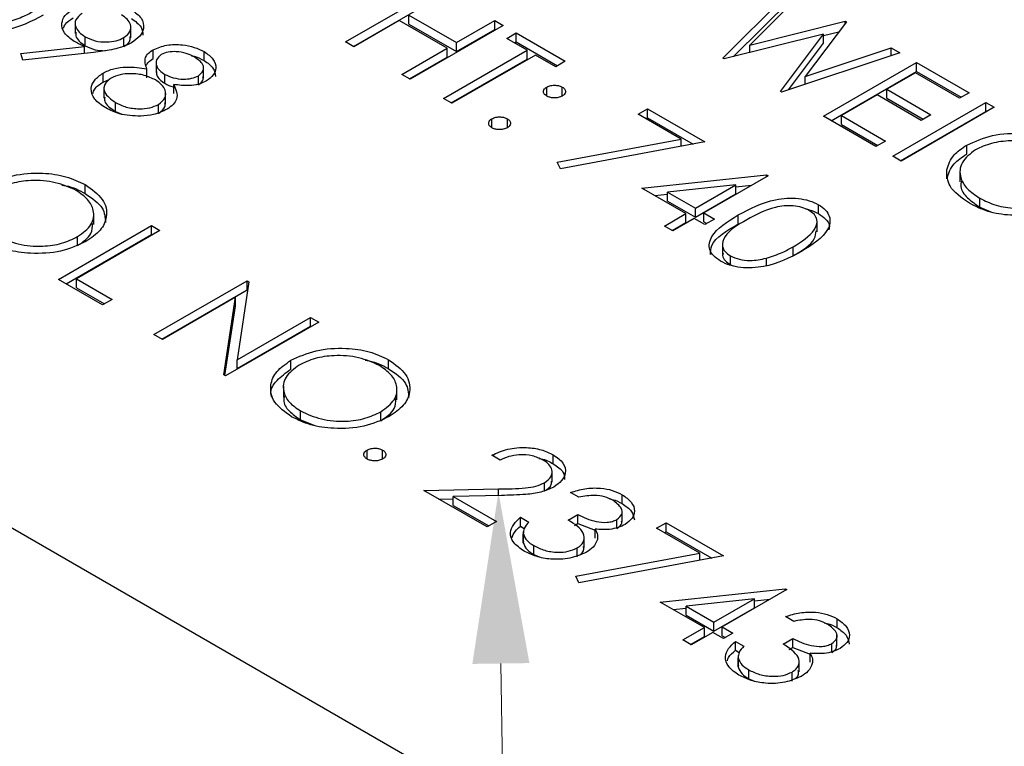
# Model space of a CAD drawing. Header units: inches. Extents: x 1802 to 2468, y -253 to -72.
# Tile 343 of 570: x 2121.183 to 2122.081, y -114.554 to -113.892. Entities that reach past the tile are written whole.
import ezdxf

# ---------------------------------------------------------------- set-up
doc = ezdxf.new("R2010")
doc.units = ezdxf.units.IN
doc.header["$LTSCALE"] = 0.5
doc.header["$MEASUREMENT"] = 0
doc.layers.add('DSS-M-S', color=53, linetype='Continuous')
doc.layers.add('SID-M-S', color=105, linetype='Continuous')

msp = doc.modelspace()

# ---------------------------------------------------------------- linework, layer by layer
at = {"layer": 'DSS-M-S', "linetype": 'Continuous', "lineweight": 25}
for p, q in [((2113.66799, -110.02038), (2126.04236, -117.16395)), ((2121.48029, -113.91197), (2121.56515, -113.86299)), ((2121.82406, -113.92673), (2121.88634, -113.86472)), ((2121.89421, -113.86926), (2121.84858, -113.91477)), ((2121.48736, -113.91606), (2121.56515, -113.87116)), ((2121.83378, -113.92521), (2121.88634, -113.87288)), ((2121.53795, -113.88748), (2121.58146, -113.9126)), ((2121.53795, -113.89565), (2121.53795, -113.88748)), ((2121.23392, -113.89399), (2121.23392, -113.90419)), ((2121.52925, -113.89251), (2121.48791, -113.91637)), ((2121.57276, -113.91763), (2121.52925, -113.89251)), ((2121.53795, -113.89565), (2121.58146, -113.92077)), ((2121.62389, -113.8969), (2121.53904, -113.94589)), ((2121.58146, -113.9126), (2121.61627, -113.89251)), ((2121.61627, -113.89251), (2121.62389, -113.8969)), ((2121.61627, -113.90067), (2121.61627, -113.89251)), ((2121.84858, -113.91477), (2121.93551, -113.8931)), ((2121.93661, -113.89374), (2121.89905, -113.94341)), ((2121.93551, -113.8931), (2121.93661, -113.89374)), ((2121.93551, -113.8952), (2121.93551, -113.8931)), ((2121.28462, -113.9082), (2121.28462, -113.898)), ((2121.58146, -113.92077), (2121.61627, -113.90067)), ((2121.61627, -113.90067), (2121.61682, -113.90098)), ((2121.62715, -113.90883), (2121.63586, -113.90381)), ((2121.63586, -113.90381), (2121.68046, -113.92956)), ((2121.63586, -113.91198), (2121.63586, -113.90381)), ((2121.91588, -113.90481), (2121.82514, -113.92736)), ((2121.87651, -113.95701), (2121.91588, -113.90481)), ((2121.91588, -113.90616), (2121.92986, -113.90268)), ((2121.91588, -113.91298), (2121.91588, -113.90481)), ((2121.24307, -113.91539), (2121.24307, -113.90722)), ((2121.27822, -113.91621), (2121.27822, -113.90805)), ((2121.48791, -113.91637), (2121.48029, -113.91197)), ((2121.58146, -113.92077), (2121.58146, -113.9126)), ((2121.64565, -113.91951), (2121.62715, -113.90883)), ((2121.63423, -113.91292), (2121.63586, -113.91198)), ((2121.63586, -113.91198), (2121.67339, -113.93364)), ((2121.84858, -113.92154), (2121.84858, -113.91477)), ((2121.88373, -113.95561), (2121.91588, -113.91298)), ((2121.18445, -113.9225), (2121.24253, -113.91621)), ((2121.1863, -113.92846), (2121.18445, -113.9225)), ((2121.25064, -113.92148), (2121.1863, -113.92846)), ((2121.24253, -113.92236), (2121.24253, -113.91621)), ((2121.30486, -113.92721), (2121.30486, -113.91905)), ((2121.3515, -113.929), (2121.3515, -113.92083)), ((2121.53142, -113.94149), (2121.57276, -113.91763)), ((2121.5695, -113.96347), (2121.64565, -113.91951)), ((2121.57276, -113.92579), (2121.57276, -113.91763)), ((2121.65326, -113.92391), (2121.57711, -113.96787)), ((2121.64565, -113.92768), (2121.64565, -113.91951)), ((2121.67176, -113.93458), (2121.65326, -113.92391)), ((2121.98533, -113.92187), (2121.8776, -113.95764)), ((2121.89905, -113.94341), (2121.97755, -113.91737)), ((2121.97755, -113.91737), (2121.98533, -113.92187)), ((2121.97755, -113.92445), (2121.97755, -113.91737)), ((2121.30771, -113.92964), (2121.30771, -113.93985)), ((2121.53849, -113.94557), (2121.57276, -113.92579)), ((2121.57657, -113.96755), (2121.64565, -113.92768)), ((2121.68046, -113.92956), (2121.67176, -113.93458)), ((2121.82514, -113.92736), (2121.82406, -113.92673)), ((2121.91571, -113.97964), (2122.00056, -113.93066)), ((2122.00056, -113.93066), (2122.04843, -113.95829)), ((2122.00056, -113.93882), (2122.00056, -113.93066)), ((2121.25927, -113.94851), (2121.25927, -113.94034)), ((2121.29927, -113.94475), (2121.29927, -113.93658)), ((2121.31548, -113.94966), (2121.31548, -113.94149)), ((2121.35085, -113.94488), (2121.35085, -113.93467)), ((2121.53904, -113.94589), (2121.53142, -113.94149)), ((2121.92278, -113.98372), (2122.00056, -113.93882)), ((2121.99947, -113.94008), (2121.97336, -113.95515)), ((2122.03972, -113.96331), (2121.99947, -113.94008)), ((2122.00056, -113.93882), (2122.04135, -113.96237)), ((2121.25927, -113.94851), (2121.26557, -113.94598)), ((2121.32378, -113.9589), (2121.32378, -113.95073)), ((2121.34625, -113.95105), (2121.34625, -113.94288)), ((2121.89905, -113.95052), (2121.89905, -113.94341)), ((2121.26007, -113.95313), (2121.26007, -113.96334)), ((2121.31626, -113.96858), (2121.31626, -113.95838)), ((2121.6636, -113.96127), (2121.6636, -113.95311)), ((2121.67774, -113.96127), (2121.67774, -113.95311)), ((2121.8776, -113.95764), (2121.87651, -113.95701)), ((2121.96466, -113.96017), (2121.93203, -113.97901)), ((2122.00491, -113.98341), (2121.96466, -113.96017)), ((2121.97336, -113.95515), (2122.01361, -113.97839)), ((2121.97336, -113.96332), (2121.97336, -113.95515)), ((2122.04843, -113.95829), (2122.03972, -113.96331)), ((2121.27057, -113.97523), (2121.27057, -113.96706)), ((2121.30986, -113.97708), (2121.30986, -113.96892)), ((2121.57711, -113.96787), (2121.5695, -113.96347)), ((2121.97336, -113.96332), (2122.00654, -113.98247)), ((2121.9788, -114.01607), (2122.06366, -113.96708)), ((2122.06366, -113.96708), (2122.07127, -113.97148)), ((2122.06366, -113.97525), (2122.06366, -113.96708)), ((2121.27057, -113.97523), (2121.27631, -113.97766)), ((2121.74682, -113.97791), (2121.75552, -113.97289)), ((2121.78615, -114.00062), (2121.74682, -113.97791)), ((2121.75552, -113.97289), (2121.80774, -114.00304)), ((2121.75552, -113.98106), (2121.75552, -113.97289)), ((2121.98588, -114.02015), (2122.06366, -113.97525)), ((2122.07127, -113.97148), (2121.98642, -114.02046)), ((2122.06366, -113.97525), (2122.0642, -113.97556)), ((2121.61356, -113.99016), (2121.61356, -113.982)), ((2121.6277, -113.99016), (2121.6277, -113.982)), ((2121.75389, -113.982), (2121.75552, -113.98106)), ((2121.75552, -113.98106), (2121.79704, -114.00503)), ((2121.96357, -114.00727), (2121.91571, -113.97964)), ((2121.93203, -113.97901), (2121.97228, -114.00225)), ((2121.93203, -113.98718), (2121.93203, -113.97901)), ((2121.93203, -113.98718), (2121.9652, -114.00633)), ((2122.01361, -113.97839), (2122.00491, -113.98341)), ((2121.67315, -114.02164), (2121.78615, -114.00062)), ((2121.80774, -114.00304), (2121.67611, -114.02753)), ((2121.78615, -114.00705), (2121.78615, -114.00062)), ((2121.97228, -114.00225), (2121.96357, -114.00727)), ((2122.04628, -114.01416), (2122.04628, -114.006)), ((2121.67611, -114.02753), (2121.67315, -114.02164)), ((2121.98642, -114.02046), (2121.9788, -114.01607)), ((2122.0281, -114.03667), (2122.0281, -114.02851)), ((2122.04013, -114.0293), (2122.04013, -114.03951)), ((2121.75008, -114.04511), (2121.86385, -114.03291)), ((2121.86539, -114.03381), (2121.80665, -114.06772)), ((2121.86385, -114.03291), (2121.86539, -114.03381)), ((2121.86385, -114.0347), (2121.86385, -114.03291)), ((2121.24314, -114.05014), (2121.24314, -114.04197)), ((2121.79033, -114.06835), (2121.75008, -114.04511)), ((2121.83589, -114.04205), (2121.77374, -114.04872)), ((2121.77374, -114.05689), (2121.77374, -114.04872)), ((2121.77374, -114.04872), (2121.79903, -114.06332)), ((2121.79903, -114.06332), (2121.83589, -114.04205)), ((2121.83589, -114.05022), (2121.83589, -114.04205)), ((2121.83589, -114.04408), (2121.85028, -114.04253)), ((2121.76201, -114.052), (2121.77374, -114.05074)), ((2121.77374, -114.05689), (2121.79903, -114.07149)), ((2121.79903, -114.07149), (2121.83589, -114.05022)), ((2122.05818, -114.06252), (2122.05818, -114.05436)), ((2121.79903, -114.07149), (2121.79903, -114.06332)), ((2121.80665, -114.06772), (2121.81644, -114.07337)), ((2121.80665, -114.07589), (2121.80665, -114.06772)), ((2121.91117, -114.0684), (2121.91117, -114.06023)), ((2122.05818, -114.06252), (2122.0681, -114.06673)), ((2121.2508, -114.07838), (2121.2508, -114.06817)), ((2121.77075, -114.07965), (2121.79033, -114.06835)), ((2121.77782, -114.08373), (2121.79033, -114.07651)), ((2121.79795, -114.07274), (2121.77837, -114.08405)), ((2121.79033, -114.07651), (2121.79033, -114.06835)), ((2121.80774, -114.0784), (2121.79795, -114.07274)), ((2121.80665, -114.07589), (2121.80937, -114.07745)), ((2121.81644, -114.07337), (2121.80774, -114.0784)), ((2121.83816, -114.07779), (2121.83816, -114.06962)), ((2121.90995, -114.08503), (2121.90995, -114.07482)), ((2121.21866, -114.12832), (2121.30352, -114.07934)), ((2121.31113, -114.08373), (2121.23498, -114.12769)), ((2121.30352, -114.07934), (2121.31113, -114.08373)), ((2121.30352, -114.0875), (2121.30352, -114.07934)), ((2121.77837, -114.08405), (2121.77075, -114.07965)), ((2121.22574, -114.13241), (2121.30352, -114.0875)), ((2121.23612, -114.09752), (2121.23612, -114.08936)), ((2121.30352, -114.0875), (2121.30406, -114.08782)), ((2121.82359, -114.09511), (2121.82359, -114.10532)), ((2121.88824, -114.10666), (2121.88824, -114.09849)), ((2121.83092, -114.11502), (2121.83092, -114.10685)), ((2121.86369, -114.11556), (2121.86369, -114.10895)), ((2121.83092, -114.11502), (2121.8336, -114.11603)), ((2121.25891, -114.15156), (2121.21866, -114.12832)), ((2121.23498, -114.12769), (2121.26762, -114.14653)), ((2121.23498, -114.13586), (2121.23498, -114.12769)), ((2121.30569, -114.17856), (2121.39054, -114.12958)), ((2121.39214, -114.1305), (2121.38142, -114.20142)), ((2121.39054, -114.12958), (2121.39214, -114.1305)), ((2121.39054, -114.13774), (2121.39054, -114.12958)), ((2121.23498, -114.13586), (2121.26054, -114.15062)), ((2121.31276, -114.18265), (2121.39054, -114.13774)), ((2121.39054, -114.13774), (2121.39101, -114.13801)), ((2121.26762, -114.14653), (2121.25891, -114.15156)), ((2121.37994, -114.14449), (2121.31331, -114.18296)), ((2121.36923, -114.21524), (2121.37994, -114.14449)), ((2121.37994, -114.15266), (2121.37994, -114.14449)), ((2121.37037, -114.2159), (2121.37994, -114.15266)), ((2121.38142, -114.20142), (2121.4482, -114.16286)), ((2121.4482, -114.16286), (2121.45582, -114.16726)), ((2121.4482, -114.17103), (2121.4482, -114.16286)), ((2121.45582, -114.16726), (2121.37096, -114.21624)), ((2121.38142, -114.20958), (2121.4482, -114.17103)), ((2121.4482, -114.17103), (2121.44874, -114.17134)), ((2121.31331, -114.18296), (2121.30569, -114.17856)), ((2121.38142, -114.20958), (2121.38142, -114.20142)), ((2121.43042, -114.21018), (2121.43042, -114.20201)), ((2121.51946, -114.20965), (2121.51946, -114.20149)), ((2121.37096, -114.21624), (2121.36923, -114.21524)), ((2121.42359, -114.22542), (2121.42359, -114.23563)), ((2121.52712, -114.23789), (2121.52712, -114.22769)), ((2121.43933, -114.25634), (2121.43933, -114.24817)), ((2121.43933, -114.25634), (2121.45225, -114.26127)), ((2121.51244, -114.25704), (2121.51244, -114.24887)), ((2121.49987, -114.29192), (2121.49987, -114.28375)), ((2121.51402, -114.29192), (2121.51402, -114.28375)), ((2121.62117, -114.29286), (2121.61356, -114.28846)), ((2121.66951, -114.29628), (2121.66951, -114.28811)), ((2121.66842, -114.31302), (2121.66842, -114.30282)), ((2121.66162, -114.32077), (2121.66162, -114.31347)), ((2121.55155, -114.32049), (2121.61957, -114.31922)), ((2121.6092, -114.35378), (2121.55155, -114.32049)), ((2121.56525, -114.3284), (2121.57842, -114.32815)), ((2121.62231, -114.32513), (2121.57842, -114.32596)), ((2121.57842, -114.32596), (2121.61791, -114.34875)), ((2121.57842, -114.33412), (2121.57842, -114.32596)), ((2121.61957, -114.32519), (2121.61957, -114.31922)), ((2121.69297, -114.32677), (2121.68535, -114.32238)), ((2121.73237, -114.33256), (2121.73237, -114.3244)), ((2121.57842, -114.33412), (2121.61083, -114.35284)), ((2121.63966, -114.34498), (2121.64728, -114.34938)), ((2121.63966, -114.35315), (2121.63966, -114.34498)), ((2121.68318, -114.3475), (2121.69188, -114.34247)), ((2121.69188, -114.35064), (2121.69188, -114.34247)), ((2121.73217, -114.34946), (2121.73217, -114.33925)), ((2121.61791, -114.34875), (2121.6092, -114.35378)), ((2121.63966, -114.35315), (2121.64308, -114.35512)), ((2121.68878, -114.35243), (2121.69188, -114.35064)), ((2121.69188, -114.35064), (2121.70774, -114.3566)), ((2121.72753, -114.35518), (2121.72753, -114.34702)), ((2121.76368, -114.35503), (2121.77238, -114.35001)), ((2121.80301, -114.37774), (2121.76368, -114.35503)), ((2121.77238, -114.35001), (2121.8246, -114.38015)), ((2121.77238, -114.35817), (2121.77238, -114.35001)), ((2121.64211, -114.35784), (2121.64211, -114.36805)), ((2121.6422, -114.36815), (2121.6422, -114.35999)), ((2121.69778, -114.3726), (2121.69778, -114.3624)), ((2121.70774, -114.36395), (2121.70774, -114.35579)), ((2121.77075, -114.35912), (2121.77238, -114.35817)), ((2121.77238, -114.35817), (2121.8139, -114.38214)), ((2121.6424, -114.36705), (2121.6422, -114.36815)), ((2121.65178, -114.37899), (2121.65178, -114.37082)), ((2121.69134, -114.3811), (2121.69134, -114.37293)), ((2121.65178, -114.37899), (2121.65661, -114.38105)), ((2121.69001, -114.39876), (2121.80301, -114.37774)), ((2121.8246, -114.38015), (2121.69297, -114.40465)), ((2121.80301, -114.38417), (2121.80301, -114.37774)), ((2121.69297, -114.40465), (2121.69001, -114.39876)), ((2121.76694, -114.42223), (2121.88071, -114.41003)), ((2121.88226, -114.41093), (2121.82351, -114.44484)), ((2121.88071, -114.41003), (2121.88226, -114.41093)), ((2121.88071, -114.41182), (2121.88071, -114.41003)), ((2121.80719, -114.44547), (2121.76694, -114.42223)), ((2121.85275, -114.41917), (2121.7906, -114.42584)), ((2121.7906, -114.42584), (2121.8159, -114.44044)), ((2121.7906, -114.43401), (2121.7906, -114.42584)), ((2121.8159, -114.44044), (2121.85275, -114.41917)), ((2121.85275, -114.42733), (2121.85275, -114.41917)), ((2121.85275, -114.4212), (2121.86714, -114.41965)), ((2121.77887, -114.42912), (2121.7906, -114.42786)), ((2121.7906, -114.43401), (2121.8159, -114.44861)), ((2121.8159, -114.44861), (2121.85275, -114.42733)), ((2121.88878, -114.43981), (2121.88117, -114.43542)), ((2121.8159, -114.44861), (2121.8159, -114.44044)), ((2121.92818, -114.4456), (2121.92818, -114.43744)), ((2121.78761, -114.45677), (2121.80719, -114.44547)), ((2121.79468, -114.46085), (2121.80719, -114.45363)), ((2121.81481, -114.44986), (2121.79523, -114.46117)), ((2121.80719, -114.45363), (2121.80719, -114.44547)), ((2121.8246, -114.45551), (2121.81481, -114.44986)), ((2121.82351, -114.44484), (2121.8333, -114.45049)), ((2121.82351, -114.453), (2121.82351, -114.44484)), ((2121.82351, -114.453), (2121.82623, -114.45457)), ((2121.8333, -114.45049), (2121.8246, -114.45551)), ((2121.92798, -114.4625), (2121.92798, -114.45229)), ((2121.79523, -114.46117), (2121.78761, -114.45677)), ((2121.83548, -114.45803), (2121.84309, -114.46242)), ((2121.83548, -114.46619), (2121.83548, -114.45803)), ((2121.87899, -114.46054), (2121.8877, -114.45551)), ((2121.8877, -114.46368), (2121.8877, -114.45551)), ((2121.92334, -114.46822), (2121.92334, -114.46006)), ((2121.83548, -114.46619), (2121.83889, -114.46816)), ((2121.83793, -114.47089), (2121.83793, -114.48109)), ((2121.88459, -114.46547), (2121.8877, -114.46368)), ((2121.8877, -114.46368), (2121.90355, -114.46964)), ((2121.90355, -114.47699), (2121.90355, -114.46883)), ((2121.83801, -114.48119), (2121.83801, -114.47303)), ((2121.83821, -114.48009), (2121.83801, -114.48119)), ((2121.89359, -114.48564), (2121.89359, -114.47544)), ((2121.8476, -114.49203), (2121.8476, -114.48386)), ((2121.88715, -114.49414), (2121.88715, -114.48597)), ((2121.8476, -114.49203), (2121.85243, -114.49409))]:
    msp.add_line(p, q, dxfattribs=at)
for points, knots in [([(2121.20476, -113.88766), (2121.1941, -113.89326), (2121.17812, -113.90167), (2121.15252, -113.90313), (2121.139, -113.90045), (2121.1336, -113.8978), (2121.1309, -113.89648)], [0, 0, 0, 0, 0.499407, 0.748743, 0.874372, 1, 1, 1, 1]), ([(2121.17263, -113.8937), (2121.17763, -113.89207), (2121.18655, -113.88915), (2121.19393, -113.88505), (2121.19718, -113.88324)], [0, 0, 0, 0, 0.559599, 1, 1, 1, 1]), ([(2121.23296, -113.91143), (2121.22959, -113.90902), (2121.22284, -113.90419), (2121.22098, -113.89539), (2121.22398, -113.88752), (2121.2294, -113.88378), (2121.23211, -113.88192)], [0, 0, 0, 0, 0.2798143, 0.5594885, 0.7796351, 1, 1, 1, 1]), ([(2121.24015, -113.88607), (2121.23788, -113.88788), (2121.23333, -113.8915), (2121.23383, -113.89792), (2121.23713, -113.90329), (2121.24109, -113.90591), (2121.24307, -113.90722)], [0, 0, 0, 0, 0.278472, 0.558424, 0.779098, 1, 1, 1, 1]), ([(2121.27822, -113.90805), (2121.28048, -113.90629), (2121.28499, -113.90277), (2121.28483, -113.89649), (2121.28182, -113.89117), (2121.27795, -113.88859), (2121.27601, -113.88731)], [0, 0, 0, 0, 0.278722, 0.558569, 0.779171, 1, 1, 1, 1]), ([(2121.28511, -113.88251), (2121.28851, -113.885), (2121.29531, -113.88997), (2121.29714, -113.89902), (2121.29349, -113.90697), (2121.28805, -113.91082), (2121.28533, -113.91274)], [0, 0, 0, 0, 0.27973, 0.559163, 0.779612, 1, 1, 1, 1]), ([(2121.22337, -113.89945), (2121.22375, -113.89825), (2121.22491, -113.89466), (2121.22923, -113.89192), (2121.23211, -113.89008)], [0, 0, 0, 0, 0.333113, 1, 1, 1, 1]), ([(2121.28511, -113.89067), (2121.28867, -113.89315), (2121.29506, -113.8976), (2121.29548, -113.90333), (2121.29567, -113.90586)], [0, 0, 0, 0, 0.558038, 1, 1, 1, 1]), ([(2121.23452, -113.90318), (2121.23439, -113.90427), (2121.23406, -113.9071), (2121.23725, -113.91147), (2121.24113, -113.91408), (2121.24307, -113.91539)], [0, 0, 0, 0, 0.240625, 0.620116, 1, 1, 1, 1]), ([(2121.24253, -113.91621), (2121.24067, -113.91537), (2121.23735, -113.91386), (2121.2343, -113.91218), (2121.23296, -113.91143)], [0, 0, 0, 0, 0.559944, 1, 1, 1, 1]), ([(2121.24307, -113.90722), (2121.2459, -113.90861), (2121.25155, -113.91139), (2121.26202, -113.9124), (2121.27149, -113.91126), (2121.27598, -113.90912), (2121.27822, -113.90805)], [0, 0, 0, 0, 0.280319, 0.55953, 0.779753, 1, 1, 1, 1]), ([(2121.24307, -113.91539), (2121.24589, -113.91683), (2121.25115, -113.91952), (2121.2581, -113.91987), (2121.26131, -113.92003)], [0, 0, 0, 0, 0.537306, 1, 1, 1, 1]), ([(2121.28533, -113.91274), (2121.28194, -113.91434), (2121.27636, -113.91697), (2121.26704, -113.91914), (2121.25893, -113.92051), (2121.2534, -113.92116), (2121.25064, -113.92148)], [0, 0, 0, 0, 0.339295, 0.559425, 0.779695, 1, 1, 1, 1]), ([(2121.27822, -113.91621), (2121.28066, -113.91447), (2121.28443, -113.91176), (2121.28414, -113.90838), (2121.28403, -113.90717)], [0, 0, 0, 0, 0.6442617, 1, 1, 1, 1]), ([(2121.30486, -113.91905), (2121.30886, -113.91744), (2121.31687, -113.9142), (2121.33092, -113.91418), (2121.34279, -113.91655), (2121.3486, -113.91941), (2121.3515, -113.92083)], [0, 0, 0, 0, 0.278806, 0.558457, 0.77916, 1, 1, 1, 1]), ([(2121.29927, -113.93658), (2121.29804, -113.93309), (2121.29633, -113.9282), (2121.30023, -113.92222), (2121.30332, -113.9201), (2121.30486, -113.91905)], [0, 0, 0, 0, 0.557752, 0.778932, 1, 1, 1, 1]), ([(2121.31235, -113.92351), (2121.31058, -113.92509), (2121.30702, -113.92824), (2121.30779, -113.93362), (2121.31049, -113.93816), (2121.31382, -113.94038), (2121.31548, -113.94149)], [0, 0, 0, 0, 0.277721, 0.558224, 0.779072, 1, 1, 1, 1]), ([(2121.34237, -113.92561), (2121.33999, -113.92441), (2121.33524, -113.92202), (2121.32665, -113.92067), (2121.31832, -113.9209), (2121.31434, -113.92264), (2121.31235, -113.92351)], [0, 0, 0, 0, 0.280651, 0.560566, 0.78062, 1, 1, 1, 1]), ([(2121.3515, -113.92083), (2121.35451, -113.923), (2121.36053, -113.92734), (2121.36287, -113.93515), (2121.36057, -113.94229), (2121.3559, -113.94573), (2121.35357, -113.94745)], [0, 0, 0, 0, 0.2799289, 0.5596229, 0.7799456, 1, 1, 1, 1]), ([(2121.29885, -113.93312), (2121.29935, -113.93223), (2121.30057, -113.93001), (2121.30326, -113.92826), (2121.30486, -113.92721)], [0, 0, 0, 0, 0.4033711, 1, 1, 1, 1]), ([(2121.33991, -113.92455), (2121.34076, -113.92471), (2121.34522, -113.92555), (2121.34869, -113.92746), (2121.3515, -113.929)], [0, 0, 0, 0, 0.190359, 1, 1, 1, 1]), ([(2121.34625, -113.94288), (2121.34797, -113.94136), (2121.35144, -113.93831), (2121.35082, -113.93145), (2121.34558, -113.92783), (2121.34237, -113.92561)], [0, 0, 0, 0, 0.278971, 0.559919, 1, 1, 1, 1]), ([(2121.3515, -113.929), (2121.35461, -113.93117), (2121.36061, -113.93534), (2121.36147, -113.94074), (2121.36189, -113.94333)], [0, 0, 0, 0, 0.518201, 1, 1, 1, 1]), ([(2121.26179, -113.97204), (2121.25794, -113.96952), (2121.25026, -113.9645), (2121.24758, -113.95501), (2121.25078, -113.9465), (2121.25644, -113.9424), (2121.25927, -113.94034)], [0, 0, 0, 0, 0.280545, 0.559269, 0.779816, 1, 1, 1, 1]), ([(2121.25927, -113.94034), (2121.26238, -113.93887), (2121.26861, -113.93592), (2121.28311, -113.93413), (2121.29314, -113.93565), (2121.29927, -113.93658)], [0, 0, 0, 0, 0.279987, 0.559901, 1, 1, 1, 1]), ([(2121.30697, -113.94662), (2121.30373, -113.94505), (2121.29726, -113.9419), (2121.28549, -113.94059), (2121.2745, -113.94134), (2121.26925, -113.9437), (2121.26663, -113.94489)], [0, 0, 0, 0, 0.280283, 0.560138, 0.780298, 1, 1, 1, 1]), ([(2121.30814, -113.93882), (2121.30808, -113.93992), (2121.30791, -113.94248), (2121.31058, -113.94633), (2121.31385, -113.94855), (2121.31548, -113.94966)], [0, 0, 0, 0, 0.2732103, 0.636539, 1, 1, 1, 1]), ([(2121.31548, -113.94149), (2121.31797, -113.94265), (2121.32295, -113.94497), (2121.33184, -113.94613), (2121.34015, -113.94545), (2121.34422, -113.94374), (2121.34625, -113.94288)], [0, 0, 0, 0, 0.280237, 0.560145, 0.780435, 1, 1, 1, 1]), ([(2121.25007, -113.95895), (2121.25048, -113.95758), (2121.25167, -113.95362), (2121.25626, -113.95053), (2121.25927, -113.94851)], [0, 0, 0, 0, 0.346375, 1, 1, 1, 1]), ([(2121.26663, -113.94489), (2121.26428, -113.9468), (2121.25957, -113.95062), (2121.25994, -113.95946), (2121.26654, -113.96418), (2121.27057, -113.96706)], [0, 0, 0, 0, 0.279833, 0.560198, 1, 1, 1, 1]), ([(2121.30986, -113.96892), (2121.31218, -113.967), (2121.31683, -113.96316), (2121.3164, -113.95646), (2121.31319, -113.95076), (2121.30904, -113.948), (2121.30697, -113.94662)], [0, 0, 0, 0, 0.278303, 0.558509, 0.779146, 1, 1, 1, 1]), ([(2121.31548, -113.94966), (2121.31786, -113.95099), (2121.32036, -113.95239), (2121.32362, -113.95281), (2121.32378, -113.95283)], [0, 0, 0, 0, 0.95106, 1, 1, 1, 1]), ([(2121.32378, -113.95073), (2121.32567, -113.95519), (2121.32831, -113.96141), (2121.32363, -113.96919), (2121.31963, -113.97188), (2121.31762, -113.97322)], [0, 0, 0, 0, 0.558271, 0.779089, 1, 1, 1, 1]), ([(2121.35357, -113.94745), (2121.35127, -113.94856), (2121.34666, -113.95078), (2121.33594, -113.95232), (2121.32839, -113.95133), (2121.32378, -113.95073)], [0, 0, 0, 0, 0.2801589, 0.560243, 1, 1, 1, 1]), ([(2121.34625, -113.95105), (2121.34818, -113.94953), (2121.35098, -113.94732), (2121.3505, -113.94469), (2121.35035, -113.94386)], [0, 0, 0, 0, 0.687732, 1, 1, 1, 1]), ([(2121.6636, -113.96127), (2121.66267, -113.9606), (2121.66083, -113.95925), (2121.66046, -113.95681), (2121.66135, -113.95465), (2121.66285, -113.95362), (2121.6636, -113.95311)], [0, 0, 0, 0, 0.279647, 0.559299, 0.779615, 1, 1, 1, 1]), ([(2121.6636, -113.95311), (2121.66477, -113.95258), (2121.6671, -113.95153), (2121.67133, -113.95131), (2121.67506, -113.95183), (2121.67685, -113.95268), (2121.67774, -113.95311)], [0, 0, 0, 0, 0.279585, 0.559454, 0.779697, 1, 1, 1, 1]), ([(2121.67774, -113.95311), (2121.67867, -113.95378), (2121.68052, -113.95513), (2121.68086, -113.95757), (2121.68001, -113.95974), (2121.6785, -113.96076), (2121.67774, -113.96127)], [0, 0, 0, 0, 0.279602, 0.559212, 0.779475, 1, 1, 1, 1]), ([(2121.26082, -113.96232), (2121.26069, -113.96356), (2121.26017, -113.96847), (2121.26612, -113.97234), (2121.27057, -113.97523)], [0, 0, 0, 0, 0.252027, 1, 1, 1, 1]), ([(2121.27057, -113.96706), (2121.2737, -113.96863), (2121.27993, -113.97177), (2121.29143, -113.97326), (2121.30217, -113.9724), (2121.3073, -113.97008), (2121.30986, -113.96892)], [0, 0, 0, 0, 0.280602, 0.559962, 0.78018, 1, 1, 1, 1]), ([(2121.30986, -113.97708), (2121.31237, -113.97518), (2121.3162, -113.9723), (2121.31581, -113.96876), (2121.31567, -113.96756)], [0, 0, 0, 0, 0.658566, 1, 1, 1, 1]), ([(2121.67774, -113.96127), (2121.67658, -113.96181), (2121.67425, -113.96288), (2121.67001, -113.96308), (2121.66627, -113.96258), (2121.66449, -113.96171), (2121.6636, -113.96127)], [0, 0, 0, 0, 0.279517, 0.559326, 0.779544, 1, 1, 1, 1]), ([(2121.29362, -113.97966), (2121.28686, -113.97934), (2121.27472, -113.97877), (2121.26575, -113.9741), (2121.26179, -113.97204)], [0, 0, 0, 0, 0.5577579, 1, 1, 1, 1]), ([(2121.31762, -113.97322), (2121.31367, -113.97511), (2121.3066, -113.97849), (2121.29759, -113.9793), (2121.29362, -113.97966)], [0, 0, 0, 0, 0.559346, 1, 1, 1, 1]), ([(2121.61356, -113.99016), (2121.61264, -113.98949), (2121.61082, -113.98814), (2121.61044, -113.9857), (2121.61133, -113.98355), (2121.61281, -113.98251), (2121.61356, -113.982)], [0, 0, 0, 0, 0.279581, 0.559143, 0.779575, 1, 1, 1, 1]), ([(2121.61356, -113.982), (2121.61472, -113.98147), (2121.61706, -113.98041), (2121.62128, -113.98018), (2121.62502, -113.9807), (2121.62681, -113.98157), (2121.6277, -113.982)], [0, 0, 0, 0, 0.279576, 0.559284, 0.779552, 1, 1, 1, 1]), ([(2121.6277, -113.982), (2121.62862, -113.98267), (2121.63048, -113.98401), (2121.63082, -113.98646), (2121.62997, -113.98862), (2121.62845, -113.98965), (2121.6277, -113.99016)], [0, 0, 0, 0, 0.279602, 0.559212, 0.779475, 1, 1, 1, 1]), ([(2121.6277, -113.99016), (2121.62653, -113.99069), (2121.6242, -113.99175), (2121.61997, -113.99196), (2121.61623, -113.99145), (2121.61445, -113.99059), (2121.61356, -113.99016)], [0, 0, 0, 0, 0.2794691, 0.5593578, 0.7796739, 1, 1, 1, 1]), ([(2122.04628, -114.006), (2122.05377, -114.00264), (2122.06874, -113.99593), (2122.09587, -113.99437), (2122.11952, -113.99828), (2122.13083, -114.00384), (2122.13649, -114.00662)], [0, 0, 0, 0, 0.27959, 0.559072, 0.779411, 1, 1, 1, 1]), ([(2122.12753, -114.01149), (2122.12151, -114.00877), (2122.10947, -114.00333), (2122.08788, -114.00133), (2122.06834, -114.00371), (2122.05894, -114.00804), (2122.05424, -114.0102)], [0, 0, 0, 0, 0.279847, 0.559555, 0.779847, 1, 1, 1, 1]), ([(2122.0281, -114.02851), (2122.0296, -114.02377), (2122.03228, -114.01531), (2122.042, -114.00885), (2122.04628, -114.006)], [0, 0, 0, 0, 0.559317, 1, 1, 1, 1]), ([(2122.0281, -114.03667), (2122.0296, -114.03194), (2122.03228, -114.02348), (2122.042, -114.01701), (2122.04628, -114.01416)], [0, 0, 0, 0, 0.559317, 1, 1, 1, 1]), ([(2122.05424, -114.0102), (2122.0495, -114.01394), (2122.04001, -114.02142), (2122.03941, -114.03477), (2122.04596, -114.04609), (2122.05411, -114.0516), (2122.05818, -114.05436)], [0, 0, 0, 0, 0.279061, 0.558584, 0.779236, 1, 1, 1, 1]), ([(2121.15411, -114.0425), (2121.16144, -114.03917), (2121.17609, -114.03252), (2121.20262, -114.03062), (2121.22617, -114.03395), (2121.23748, -114.0393), (2121.24314, -114.04197)], [0, 0, 0, 0, 0.279731, 0.559327, 0.77968, 1, 1, 1, 1]), ([(2122.04882, -114.059), (2122.04161, -114.054), (2122.02874, -114.04508), (2122.02829, -114.03358), (2122.0281, -114.02851)], [0, 0, 0, 0, 0.559617, 1, 1, 1, 1]), ([(2121.23481, -114.04721), (2121.22876, -114.04452), (2121.21665, -114.03914), (2121.19495, -114.03752), (2121.17559, -114.04023), (2121.16637, -114.04466), (2121.16175, -114.04688)], [0, 0, 0, 0, 0.279627, 0.55935, 0.77963, 1, 1, 1, 1]), ([(2122.04143, -114.03853), (2122.04108, -114.04027), (2122.04003, -114.04559), (2122.04627, -114.05427), (2122.05421, -114.05977), (2122.05818, -114.06252)], [0, 0, 0, 0, 0.194371, 0.597084, 1, 1, 1, 1]), ([(2121.22172, -114.04238), (2121.22296, -114.04255), (2121.23127, -114.04369), (2121.23768, -114.04717), (2121.24314, -114.05014)], [0, 0, 0, 0, 0.149262, 1, 1, 1, 1]), ([(2121.23612, -114.08936), (2121.24086, -114.08587), (2121.25033, -114.0789), (2121.25168, -114.06619), (2121.24621, -114.05523), (2121.23861, -114.04988), (2121.23481, -114.04721)], [0, 0, 0, 0, 0.279468, 0.55887, 0.779516, 1, 1, 1, 1]), ([(2121.24314, -114.04197), (2121.24909, -114.04621), (2121.26099, -114.05469), (2121.26382, -114.07023), (2121.25806, -114.08397), (2121.2485, -114.0905), (2121.24372, -114.09376)], [0, 0, 0, 0, 0.279767, 0.559358, 0.779571, 1, 1, 1, 1]), ([(2121.24314, -114.05014), (2121.24935, -114.05437), (2121.26054, -114.06199), (2121.2612, -114.0719), (2121.26149, -114.07631)], [0, 0, 0, 0, 0.554805, 1, 1, 1, 1]), ([(2121.83816, -114.06962), (2121.84862, -114.06396), (2121.86172, -114.05688), (2121.88237, -114.05409), (2121.89294, -114.05434), (2121.90312, -114.05629), (2121.90849, -114.05892), (2121.91117, -114.06023)], [0, 0, 0, 0, 0.498702, 0.624177, 0.749467, 0.874745, 1, 1, 1, 1]), ([(2122.13437, -114.05814), (2122.12744, -114.06154), (2122.11361, -114.06832), (2122.08774, -114.07085), (2122.06491, -114.0671), (2122.05419, -114.0617), (2122.04882, -114.059)], [0, 0, 0, 0, 0.280351, 0.559367, 0.779371, 1, 1, 1, 1]), ([(2122.05818, -114.05436), (2122.0629, -114.05669), (2122.07231, -114.06135), (2122.08937, -114.06392), (2122.10554, -114.06318), (2122.11388, -114.06024), (2122.11805, -114.05877)], [0, 0, 0, 0, 0.280254, 0.559912, 0.779941, 1, 1, 1, 1]), ([(2121.90272, -114.0654), (2121.90058, -114.06439), (2121.8963, -114.06237), (2121.88816, -114.06111), (2121.87987, -114.06115), (2121.86392, -114.06387), (2121.85386, -114.0695), (2121.84581, -114.074)], [0, 0, 0, 0, 0.1251388, 0.2504182, 0.3755189, 0.5008471, 1, 1, 1, 1]), ([(2121.88824, -114.09849), (2121.8958, -114.09376), (2121.90713, -114.08668), (2121.91086, -114.07536), (2121.90793, -114.06912), (2121.90446, -114.06664), (2121.90272, -114.0654)], [0, 0, 0, 0, 0.500072, 0.749021, 0.874598, 1, 1, 1, 1]), ([(2121.91117, -114.06023), (2121.91347, -114.06179), (2121.91806, -114.0649), (2121.92274, -114.07272), (2121.92005, -114.08751), (2121.90551, -114.09675), (2121.89582, -114.10291)], [0, 0, 0, 0, 0.1256, 0.251197, 0.500581, 1, 1, 1, 1]), ([(2121.89968, -114.06416), (2121.90073, -114.06435), (2121.90513, -114.06514), (2121.90856, -114.06699), (2121.91117, -114.0684)], [0, 0, 0, 0, 0.2377763, 1, 1, 1, 1]), ([(2121.82196, -114.11173), (2121.81969, -114.11018), (2121.81514, -114.10709), (2121.81057, -114.09933), (2121.81368, -114.08466), (2121.82837, -114.07564), (2121.83816, -114.06962)], [0, 0, 0, 0, 0.125551, 0.25109, 0.50025, 1, 1, 1, 1]), ([(2121.84581, -114.074), (2121.83794, -114.07861), (2121.82616, -114.08552), (2121.82272, -114.09692), (2121.82573, -114.10313), (2121.82919, -114.10561), (2121.83092, -114.10685)], [0, 0, 0, 0, 0.5002912, 0.749086, 0.8746062, 1, 1, 1, 1]), ([(2121.91117, -114.0684), (2121.91341, -114.06995), (2121.91789, -114.07307), (2121.92176, -114.0783), (2121.92088, -114.08167), (2121.92053, -114.08302)], [0, 0, 0, 0, 0.375879, 0.751748, 1, 1, 1, 1]), ([(2121.23612, -114.09752), (2121.24112, -114.09405), (2121.24967, -114.0881), (2121.2497, -114.08047), (2121.24972, -114.0773)], [0, 0, 0, 0, 0.584093, 1, 1, 1, 1]), ([(2121.81283, -114.10559), (2121.81297, -114.1028), (2121.81351, -114.09185), (2121.82763, -114.0838), (2121.83816, -114.07779)], [0, 0, 0, 0, 0.254367, 1, 1, 1, 1]), ([(2121.88824, -114.10666), (2121.89629, -114.10194), (2121.90753, -114.09536), (2121.90884, -114.08646), (2121.90921, -114.08394)], [0, 0, 0, 0, 0.717337, 1, 1, 1, 1]), ([(2121.24372, -114.09376), (2121.23639, -114.09713), (2121.22173, -114.10387), (2121.19504, -114.10532), (2121.17145, -114.10205), (2121.16023, -114.09659), (2121.15462, -114.09386)], [0, 0, 0, 0, 0.27963, 0.559343, 0.779597, 1, 1, 1, 1]), ([(2121.16301, -114.08866), (2121.16902, -114.09142), (2121.18102, -114.09693), (2121.20279, -114.09877), (2121.22223, -114.09602), (2121.23149, -114.09158), (2121.23612, -114.08936)], [0, 0, 0, 0, 0.27983, 0.559389, 0.779654, 1, 1, 1, 1]), ([(2121.89582, -114.10291), (2121.88516, -114.10851), (2121.86918, -114.11692), (2121.84358, -114.11838), (2121.83006, -114.1157), (2121.82466, -114.11305), (2121.82196, -114.11173)], [0, 0, 0, 0, 0.4994065, 0.7487427, 0.8743724, 1, 1, 1, 1]), ([(2121.86369, -114.10895), (2121.86869, -114.10732), (2121.87761, -114.1044), (2121.88499, -114.1003), (2121.88824, -114.09849)], [0, 0, 0, 0, 0.559599, 1, 1, 1, 1]), ([(2121.82442, -114.10436), (2121.82416, -114.1051), (2121.82335, -114.10741), (2121.82589, -114.1113), (2121.82924, -114.11378), (2121.83092, -114.11502)], [0, 0, 0, 0, 0.191677, 0.596042, 1, 1, 1, 1]), ([(2121.83092, -114.10685), (2121.83353, -114.10802), (2121.83875, -114.11036), (2121.85076, -114.1117), (2121.85879, -114.10999), (2121.86369, -114.10895)], [0, 0, 0, 0, 0.280257, 0.560781, 1, 1, 1, 1]), ([(2121.43042, -114.20201), (2121.43775, -114.19869), (2121.45241, -114.19204), (2121.47894, -114.19013), (2121.50248, -114.19346), (2121.5138, -114.19881), (2121.51946, -114.20149)], [0, 0, 0, 0, 0.279731, 0.5593268, 0.7796805, 1, 1, 1, 1]), ([(2121.43093, -114.25337), (2121.42508, -114.24916), (2121.41339, -114.24073), (2121.41076, -114.22536), (2121.41631, -114.21174), (2121.42572, -114.20526), (2121.43042, -114.20201)], [0, 0, 0, 0, 0.279663, 0.559354, 0.779636, 1, 1, 1, 1]), ([(2121.51113, -114.20673), (2121.50507, -114.20403), (2121.49297, -114.19865), (2121.47126, -114.19703), (2121.4519, -114.19974), (2121.44268, -114.20417), (2121.43807, -114.20639)], [0, 0, 0, 0, 0.279627, 0.55935, 0.77963, 1, 1, 1, 1]), ([(2121.49803, -114.20189), (2121.49927, -114.20206), (2121.50758, -114.2032), (2121.514, -114.20669), (2121.51946, -114.20965)], [0, 0, 0, 0, 0.149262, 1, 1, 1, 1]), ([(2121.51946, -114.20149), (2121.52541, -114.20573), (2121.53731, -114.21421), (2121.54013, -114.22974), (2121.53438, -114.24348), (2121.52482, -114.25001), (2121.52003, -114.25328)], [0, 0, 0, 0, 0.279767, 0.559358, 0.779571, 1, 1, 1, 1]), ([(2121.41297, -114.23552), (2121.41269, -114.23451), (2121.41123, -114.22936), (2121.41677, -114.21987), (2121.42587, -114.21341), (2121.43042, -114.21018)], [0, 0, 0, 0, 0.108942, 0.554389, 1, 1, 1, 1]), ([(2121.43807, -114.20639), (2121.43337, -114.20985), (2121.42397, -114.21678), (2121.4227, -114.22936), (2121.42777, -114.24031), (2121.43547, -114.24555), (2121.43933, -114.24817)], [0, 0, 0, 0, 0.279416, 0.559077, 0.779478, 1, 1, 1, 1]), ([(2121.51244, -114.24887), (2121.51717, -114.24538), (2121.52664, -114.23841), (2121.528, -114.22571), (2121.52253, -114.21475), (2121.51493, -114.2094), (2121.51113, -114.20673)], [0, 0, 0, 0, 0.279468, 0.55887, 0.779516, 1, 1, 1, 1]), ([(2121.51946, -114.20965), (2121.52567, -114.21388), (2121.53686, -114.2215), (2121.53751, -114.23141), (2121.5378, -114.23582)], [0, 0, 0, 0, 0.554805, 1, 1, 1, 1]), ([(2121.42457, -114.23466), (2121.42427, -114.23588), (2121.42315, -114.24049), (2121.42809, -114.2485), (2121.43558, -114.25372), (2121.43933, -114.25634)], [0, 0, 0, 0, 0.153197, 0.576483, 1, 1, 1, 1]), ([(2121.51244, -114.25704), (2121.51743, -114.25356), (2121.52599, -114.24762), (2121.52602, -114.23999), (2121.52603, -114.23681)], [0, 0, 0, 0, 0.584093, 1, 1, 1, 1]), ([(2121.52003, -114.25328), (2121.5127, -114.25665), (2121.49804, -114.26339), (2121.47136, -114.26484), (2121.44777, -114.26157), (2121.43654, -114.25611), (2121.43093, -114.25337)], [0, 0, 0, 0, 0.27963, 0.559343, 0.779597, 1, 1, 1, 1]), ([(2121.43933, -114.24817), (2121.44533, -114.25093), (2121.45733, -114.25644), (2121.47911, -114.25828), (2121.49855, -114.25554), (2121.50781, -114.25109), (2121.51244, -114.24887)], [0, 0, 0, 0, 0.27983, 0.559389, 0.779654, 1, 1, 1, 1]), ([(2121.49987, -114.28375), (2121.50104, -114.28322), (2121.50337, -114.28216), (2121.5076, -114.28194), (2121.51134, -114.28246), (2121.51312, -114.28332), (2121.51402, -114.28375)], [0, 0, 0, 0, 0.2795762, 0.5592837, 0.7795524, 1, 1, 1, 1]), ([(2121.61356, -114.28846), (2121.61817, -114.28637), (2121.6274, -114.28218), (2121.64407, -114.28092), (2121.65894, -114.28297), (2121.66599, -114.2864), (2121.66951, -114.28811)], [0, 0, 0, 0, 0.2800291, 0.5595146, 0.7796675, 1, 1, 1, 1]), ([(2121.49987, -114.29192), (2121.49896, -114.29124), (2121.49714, -114.28989), (2121.49676, -114.28746), (2121.49765, -114.2853), (2121.49913, -114.28427), (2121.49987, -114.28375)], [0, 0, 0, 0, 0.279581, 0.559143, 0.779575, 1, 1, 1, 1]), ([(2121.51402, -114.29192), (2121.51285, -114.29245), (2121.51052, -114.29351), (2121.50629, -114.29372), (2121.50255, -114.29321), (2121.50077, -114.29235), (2121.49987, -114.29192)], [0, 0, 0, 0, 0.2794691, 0.5593578, 0.7796739, 1, 1, 1, 1]), ([(2121.51402, -114.28375), (2121.51494, -114.28443), (2121.5168, -114.28577), (2121.51714, -114.28821), (2121.51629, -114.29038), (2121.51477, -114.29141), (2121.51402, -114.29192)], [0, 0, 0, 0, 0.279602, 0.559212, 0.779475, 1, 1, 1, 1]), ([(2121.66042, -114.29291), (2121.65722, -114.29141), (2121.65084, -114.2884), (2121.639, -114.28768), (2121.62883, -114.28948), (2121.62373, -114.29173), (2121.62117, -114.29286)], [0, 0, 0, 0, 0.2796987, 0.5588466, 0.7791762, 1, 1, 1, 1]), ([(2121.65643, -114.29138), (2121.6571, -114.29147), (2121.66222, -114.29217), (2121.66612, -114.29437), (2121.66951, -114.29628)], [0, 0, 0, 0, 0.131317, 1, 1, 1, 1]), ([(2121.66951, -114.28811), (2121.67294, -114.2905), (2121.6798, -114.29527), (2121.68129, -114.30411), (2121.67799, -114.31189), (2121.67261, -114.31561), (2121.66992, -114.31747)], [0, 0, 0, 0, 0.2798903, 0.5592237, 0.7795824, 1, 1, 1, 1]), ([(2121.66162, -114.31347), (2121.66389, -114.31175), (2121.66843, -114.3083), (2121.6688, -114.3021), (2121.66614, -114.29676), (2121.66233, -114.29419), (2121.66042, -114.29291)], [0, 0, 0, 0, 0.279126, 0.558978, 0.77935, 1, 1, 1, 1]), ([(2121.66951, -114.29628), (2121.67311, -114.29865), (2121.67942, -114.30283), (2121.67975, -114.30831), (2121.67989, -114.31067)], [0, 0, 0, 0, 0.5694144, 1, 1, 1, 1]), ([(2121.61957, -114.31922), (2121.62783, -114.31915), (2121.63933, -114.31905), (2121.65401, -114.31707), (2121.65909, -114.31467), (2121.66162, -114.31347)], [0, 0, 0, 0, 0.560717, 0.780532, 1, 1, 1, 1]), ([(2121.66992, -114.31747), (2121.66621, -114.31921), (2121.65878, -114.32271), (2121.64182, -114.32466), (2121.62971, -114.32495), (2121.62231, -114.32513)], [0, 0, 0, 0, 0.279288, 0.559154, 1, 1, 1, 1]), ([(2121.6632, -114.32014), (2121.6649, -114.31889), (2121.66816, -114.31649), (2121.66799, -114.31344), (2121.66791, -114.31198)], [0, 0, 0, 0, 0.519361, 1, 1, 1, 1]), ([(2121.68535, -114.32238), (2121.68959, -114.32106), (2121.69806, -114.31842), (2121.71176, -114.318), (2121.72375, -114.32014), (2121.72949, -114.32298), (2121.73237, -114.3244)], [0, 0, 0, 0, 0.2802877, 0.5596797, 0.7797465, 1, 1, 1, 1]), ([(2121.72377, -114.32948), (2121.72139, -114.32831), (2121.71663, -114.32597), (2121.70537, -114.32437), (2121.69767, -114.32586), (2121.69297, -114.32677)], [0, 0, 0, 0, 0.280636, 0.560364, 1, 1, 1, 1]), ([(2121.73237, -114.3244), (2121.73544, -114.32659), (2121.74157, -114.33098), (2121.74433, -114.33888), (2121.74215, -114.34616), (2121.73745, -114.34968), (2121.73511, -114.35143)], [0, 0, 0, 0, 0.280085, 0.559868, 0.780099, 1, 1, 1, 1]), ([(2121.72068, -114.32819), (2121.72158, -114.32834), (2121.72611, -114.32909), (2121.72959, -114.33102), (2121.73237, -114.33256)], [0, 0, 0, 0, 0.199798, 1, 1, 1, 1]), ([(2121.72753, -114.34702), (2121.72932, -114.34549), (2121.73291, -114.34241), (2121.73191, -114.33549), (2121.72685, -114.33176), (2121.72377, -114.32948)], [0, 0, 0, 0, 0.278859, 0.560074, 1, 1, 1, 1]), ([(2121.73237, -114.33256), (2121.73553, -114.33476), (2121.74176, -114.33909), (2121.74288, -114.34467), (2121.74344, -114.34743)], [0, 0, 0, 0, 0.50696, 1, 1, 1, 1]), ([(2121.64294, -114.37577), (2121.63939, -114.37332), (2121.6323, -114.36844), (2121.62963, -114.35938), (2121.63286, -114.35135), (2121.6374, -114.34711), (2121.63966, -114.34498)], [0, 0, 0, 0, 0.2798859, 0.5589785, 0.7792629, 1, 1, 1, 1]), ([(2121.69188, -114.34247), (2121.69712, -114.34498), (2121.70497, -114.34875), (2121.71698, -114.34993), (2121.72361, -114.34888), (2121.72622, -114.34764), (2121.72753, -114.34702)], [0, 0, 0, 0, 0.499418, 0.749016, 0.874544, 1, 1, 1, 1]), ([(2121.63209, -114.36329), (2121.63247, -114.36207), (2121.63361, -114.35839), (2121.63724, -114.35525), (2121.63966, -114.35315)], [0, 0, 0, 0, 0.331479, 1, 1, 1, 1]), ([(2121.64728, -114.34938), (2121.64559, -114.35125), (2121.64257, -114.35459), (2121.64231, -114.35834), (2121.6422, -114.35999)], [0, 0, 0, 0, 0.560694, 1, 1, 1, 1]), ([(2121.69134, -114.37293), (2121.69269, -114.37201), (2121.69541, -114.37015), (2121.69811, -114.36554), (2121.69753, -114.35676), (2121.68892, -114.3512), (2121.68318, -114.3475)], [0, 0, 0, 0, 0.125587, 0.251191, 0.500605, 1, 1, 1, 1]), ([(2121.73511, -114.35143), (2121.73301, -114.35248), (2121.72881, -114.35459), (2121.71924, -114.35658), (2121.7121, -114.35609), (2121.70774, -114.35579)], [0, 0, 0, 0, 0.280508, 0.560792, 1, 1, 1, 1]), ([(2121.72753, -114.35518), (2121.72956, -114.35366), (2121.73233, -114.35159), (2121.73184, -114.34911), (2121.73171, -114.34845)], [0, 0, 0, 0, 0.735871, 1, 1, 1, 1]), ([(2121.6422, -114.35999), (2121.64311, -114.36228), (2121.64474, -114.36637), (2121.64963, -114.36946), (2121.65178, -114.37082)], [0, 0, 0, 0, 0.558748, 1, 1, 1, 1]), ([(2121.70774, -114.35579), (2121.70868, -114.35752), (2121.71037, -114.36063), (2121.7099, -114.36386), (2121.70969, -114.36528)], [0, 0, 0, 0, 0.559795, 1, 1, 1, 1]), ([(2121.6422, -114.36815), (2121.64311, -114.37044), (2121.64474, -114.37454), (2121.64963, -114.37762), (2121.65178, -114.37899)], [0, 0, 0, 0, 0.558748, 1, 1, 1, 1]), ([(2121.65178, -114.37082), (2121.65492, -114.37241), (2121.66119, -114.37557), (2121.6727, -114.37713), (2121.68357, -114.37643), (2121.68875, -114.3741), (2121.69134, -114.37293)], [0, 0, 0, 0, 0.280599, 0.560151, 0.780303, 1, 1, 1, 1]), ([(2121.69432, -114.37878), (2121.69457, -114.37859), (2121.6961, -114.37745), (2121.6976, -114.37494), (2121.6972, -114.37267), (2121.69701, -114.3716)], [0, 0, 0, 0, 0.095862, 0.573701, 1, 1, 1, 1]), ([(2121.70969, -114.36528), (2121.70872, -114.36772), (2121.70699, -114.37207), (2121.70192, -114.37543), (2121.69968, -114.3769)], [0, 0, 0, 0, 0.559419, 1, 1, 1, 1]), ([(2121.69968, -114.3769), (2121.69491, -114.37896), (2121.68536, -114.38306), (2121.66824, -114.38375), (2121.65356, -114.38102), (2121.64649, -114.37752), (2121.64294, -114.37577)], [0, 0, 0, 0, 0.279304, 0.558838, 0.779277, 1, 1, 1, 1]), ([(2121.88117, -114.43542), (2121.88541, -114.4341), (2121.89388, -114.43146), (2121.90757, -114.43104), (2121.91956, -114.43318), (2121.92531, -114.43602), (2121.92818, -114.43744)], [0, 0, 0, 0, 0.280288, 0.55968, 0.779747, 1, 1, 1, 1]), ([(2121.91958, -114.44252), (2121.9172, -114.44135), (2121.91244, -114.43901), (2121.90119, -114.43741), (2121.89349, -114.4389), (2121.88878, -114.43981)], [0, 0, 0, 0, 0.280636, 0.560364, 1, 1, 1, 1]), ([(2121.91649, -114.44123), (2121.9174, -114.44138), (2121.92192, -114.44214), (2121.9254, -114.44406), (2121.92818, -114.4456)], [0, 0, 0, 0, 0.199798, 1, 1, 1, 1]), ([(2121.92334, -114.46006), (2121.92513, -114.45853), (2121.92873, -114.45545), (2121.92773, -114.44853), (2121.92267, -114.4448), (2121.91958, -114.44252)], [0, 0, 0, 0, 0.278859, 0.560074, 1, 1, 1, 1]), ([(2121.92818, -114.43744), (2121.93125, -114.43964), (2121.93738, -114.44403), (2121.94015, -114.45192), (2121.93797, -114.4592), (2121.93327, -114.46272), (2121.93092, -114.46447)], [0, 0, 0, 0, 0.280085, 0.559868, 0.780099, 1, 1, 1, 1]), ([(2121.92818, -114.4456), (2121.93134, -114.4478), (2121.93757, -114.45213), (2121.9387, -114.45771), (2121.93925, -114.46047)], [0, 0, 0, 0, 0.50696, 1, 1, 1, 1]), ([(2121.83876, -114.48881), (2121.83521, -114.48636), (2121.82811, -114.48148), (2121.82544, -114.47242), (2121.82868, -114.46439), (2121.83321, -114.46015), (2121.83548, -114.45803)], [0, 0, 0, 0, 0.279886, 0.558979, 0.779263, 1, 1, 1, 1]), ([(2121.84309, -114.46242), (2121.8414, -114.46429), (2121.83839, -114.46763), (2121.83813, -114.47138), (2121.83801, -114.47303)], [0, 0, 0, 0, 0.560694, 1, 1, 1, 1]), ([(2121.88715, -114.48597), (2121.88851, -114.48505), (2121.89122, -114.4832), (2121.89393, -114.47858), (2121.89334, -114.4698), (2121.88473, -114.46424), (2121.87899, -114.46054)], [0, 0, 0, 0, 0.125587, 0.2511907, 0.500605, 1, 1, 1, 1]), ([(2121.8877, -114.45551), (2121.89293, -114.45802), (2121.90079, -114.46179), (2121.91279, -114.46297), (2121.91942, -114.46193), (2121.92203, -114.46068), (2121.92334, -114.46006)], [0, 0, 0, 0, 0.499418, 0.749016, 0.874544, 1, 1, 1, 1]), ([(2121.92334, -114.46822), (2121.92537, -114.4667), (2121.92814, -114.46463), (2121.92765, -114.46215), (2121.92752, -114.46149)], [0, 0, 0, 0, 0.735871, 1, 1, 1, 1]), ([(2121.82814, -114.47572), (2121.82846, -114.47471), (2121.82957, -114.47124), (2121.83303, -114.46829), (2121.83548, -114.46619)], [0, 0, 0, 0, 0.292099, 1, 1, 1, 1]), ([(2121.93092, -114.46447), (2121.92882, -114.46552), (2121.92463, -114.46763), (2121.91506, -114.46962), (2121.90791, -114.46913), (2121.90355, -114.46883)], [0, 0, 0, 0, 0.280508, 0.560792, 1, 1, 1, 1]), ([(2121.90355, -114.46883), (2121.9045, -114.47057), (2121.90619, -114.47367), (2121.90572, -114.4769), (2121.90551, -114.47832)], [0, 0, 0, 0, 0.559795, 1, 1, 1, 1]), ([(2121.83801, -114.47303), (2121.83892, -114.47532), (2121.84056, -114.47941), (2121.84544, -114.4825), (2121.8476, -114.48386)], [0, 0, 0, 0, 0.558748, 1, 1, 1, 1]), ([(2121.90551, -114.47832), (2121.90454, -114.48076), (2121.9028, -114.48512), (2121.89773, -114.48847), (2121.8955, -114.48995)], [0, 0, 0, 0, 0.559419, 1, 1, 1, 1]), ([(2121.83801, -114.48119), (2121.83892, -114.48348), (2121.84056, -114.48758), (2121.84544, -114.49067), (2121.8476, -114.49203)], [0, 0, 0, 0, 0.558748, 1, 1, 1, 1]), ([(2121.8955, -114.48995), (2121.89072, -114.492), (2121.88117, -114.49611), (2121.86406, -114.49679), (2121.84938, -114.49406), (2121.8423, -114.49056), (2121.83876, -114.48881)], [0, 0, 0, 0, 0.279304, 0.558838, 0.779277, 1, 1, 1, 1]), ([(2121.8476, -114.48386), (2121.85074, -114.48545), (2121.857, -114.48861), (2121.86852, -114.49017), (2121.87939, -114.48947), (2121.88456, -114.48714), (2121.88715, -114.48597)], [0, 0, 0, 0, 0.2805991, 0.5601509, 0.7803026, 1, 1, 1, 1]), ([(2121.89013, -114.49183), (2121.89039, -114.49163), (2121.89192, -114.49049), (2121.89341, -114.48798), (2121.89301, -114.48571), (2121.89283, -114.48464)], [0, 0, 0, 0, 0.095862, 0.573701, 1, 1, 1, 1])]:
    msp.add_open_spline(points, degree=3, knots=knots, dxfattribs=at)
at = {"layer": 'SID-M-S', "linetype": 'Continuous', "lineweight": 0}
msp.add_line((2121.6218, -114.47818), (2121.81652, -128.11727), dxfattribs=at)
msp.add_solid([(2121.5958, -114.47856), (2121.61957, -114.3222), (2121.5958, -114.47856), (2121.6478, -114.47781)], dxfattribs=at)

doc.saveas('drawing.dxf')
